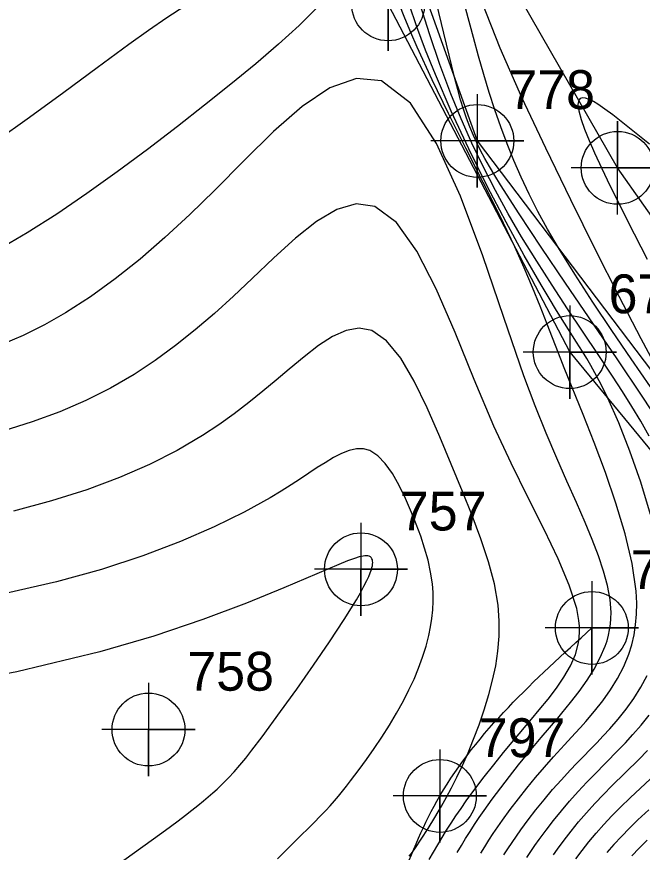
# Model space of a CAD drawing. Extents: x 2602990 to 2605851, y 618069 to 619180.
# Drawn here: x 2604025.2 to 2604065.5, y 618330.3 to 618384.1 of the extents above; entities that cross this region are included whole.
import ezdxf

# ---------------------------------------------------------------- set-up
doc = ezdxf.new("R2010")
doc.units = 0
for name, color, linetype in [('DTM Contours Major', 7, 'Continuous'), ('DTM Contours Minor', 7, 'Continuous'), ('Exist DTM Breakline', 7, 'Continuous'), ('Exist DTM Breakline Cogo Number', 7, 'Continuous'), ('Exist DTM Breakline Cogo Point CELL', 7, 'Continuous'), ('Exist DTM Crownline', 7, 'Continuous'), ('Exist DTM Regular Point CELL', 7, 'Continuous'), ('Exist DTM Regular Point Cogo Number', 7, 'Continuous'), ('Exist Roads EOP', 7, 'Continuous'), ('Exist Roads Soil', 7, 'Continuous'), ('Exist Roads Soil Cogo Point CELL', 7, 'Continuous')]:
    doc.layers.add(name, color=color, linetype=linetype)

# ---------------------------------------------------------------- blocks, each defined once
blk = doc.blocks.new('EXIST DTM BREAKLINE COGO POINT')
at = {"layer": 'Exist DTM Breakline Cogo Point CELL'}
blk.add_lwpolyline([(0, 0.06), (0, -0.06), (0, 0), (0.06, 0), (-0.06, 0)], dxfattribs=at)
blk.add_circle((0, 0), 0.0469, dxfattribs=at)
blk = doc.blocks.new('EXIST ROADS SOIL COGO POINT')
at = {"layer": 'Exist Roads Soil Cogo Point CELL'}
blk.add_lwpolyline([(0, -0.06), (0, 0.06), (0, 0), (0.06, 0), (-0.06, 0)], dxfattribs=at)
blk.add_circle((0, 0), 0.0469, dxfattribs=at)
blk = doc.blocks.new('EXIST DTM REGULAR POINT')
at = {"layer": 'Exist DTM Regular Point CELL'}
blk.add_lwpolyline([(0, 0.06), (0, -0.06), (0, 0), (0.06, 0), (-0.06, 0)], dxfattribs=at)
blk.add_circle((0, 0), 0.0469, dxfattribs=at)

msp = doc.modelspace()

# ---------------------------------------------------------------- linework, layer by layer
at = {"layer": 'DTM Contours Major'}
for points in [[(2604068.49, 618354.9), (2604067.64, 618356.313), (2604066.609, 618357.938), (2604065.495, 618359.635), (2604063.879, 618362.043), (2604060.557, 618366.918), (2604058.987, 618369.234), (2604057.568, 618371.368), (2604056.369, 618373.245), (2604056.002, 618373.847), (2604055.67, 618374.412), (2604055.37, 618374.944), (2604055.099, 618375.451), (2604054.856, 618375.938), (2604054.636, 618376.41), (2604054.401, 618376.969), (2604054.189, 618377.531), (2604053.995, 618378.109), (2604053.811, 618378.718), (2604053.629, 618379.373), (2604053.444, 618380.087), (2604053.077, 618381.583), (2604052.244, 618385.047)], [(2604059.778, 618330.125), (2604060.037, 618330.49), (2604060.464, 618331.065), (2604060.919, 618331.648), (2604061.401, 618332.237), (2604061.91, 618332.828), (2604062.442, 618333.419), (2604062.997, 618334.006), (2604063.552, 618334.569), (2604065.273, 618336.262), (2604065.846, 618336.843)]]:
    msp.add_lwpolyline(points, dxfattribs=at)
at = {"layer": 'DTM Contours Minor'}
for points in [[(2604066.032, 618360.231), (2604064.79, 618362.041), (2604063.538, 618363.875), (2604062.314, 618365.699), (2604061.155, 618367.481), (2604060.1, 618369.188), (2604059.407, 618370.381), (2604058.782, 618371.527), (2604058.218, 618372.638), (2604057.704, 618373.726), (2604057.235, 618374.802), (2604056.801, 618375.878), (2604056.395, 618376.964), (2604056.013, 618378.066), (2604055.649, 618379.188), (2604055.3, 618380.336), (2604054.961, 618381.513), (2604054.629, 618382.723), (2604053.868, 618385.603)], [(2604036.053, 618384.736), (2604034.908, 618383.994), (2604033.715, 618383.174), (2604032.466, 618382.283), (2604030.415, 618380.781), (2604028.265, 618379.189), (2604026.07, 618377.579), (2604023.884, 618376.02)], [(2604055.105, 618330.219), (2604055.365, 618330.642), (2604055.634, 618331.065), (2604055.914, 618331.49), (2604056.204, 618331.917), (2604056.507, 618332.349), (2604057.002, 618333.029), (2604057.525, 618333.717), (2604058.07, 618334.406), (2604058.633, 618335.091), (2604059.209, 618335.767), (2604059.794, 618336.427), (2604060.492, 618337.189), (2604061.188, 618337.942), (2604061.533, 618338.322), (2604061.876, 618338.707), (2604062.427, 618339.356), (2604062.957, 618340.03), (2604063.455, 618340.732), (2604063.908, 618341.466), (2604064.305, 618342.235), (2604064.635, 618343.041), (2604064.824, 618343.643), (2604064.971, 618344.269), (2604065.074, 618344.923), (2604065.131, 618345.607), (2604065.141, 618346.325), (2604065.102, 618347.079), (2604064.847, 618348.861), (2604064.399, 618350.773), (2604063.808, 618352.75), (2604063.126, 618354.732), (2604062.402, 618356.654), (2604061.689, 618358.454), (2604060.476, 618361.454), (2604060.251, 618362.021), (2604059.376, 618364.275), (2604058.921, 618365.436), (2604058.433, 618366.642), (2604057.896, 618367.908), (2604057.294, 618369.252), (2604056.335, 618371.263), (2604055.271, 618373.398), (2604054.154, 618375.605), (2604053.037, 618377.826), (2604051.971, 618380.008), (2604051.008, 618382.096), (2604050.597, 618383.05), (2604050.217, 618383.978), (2604049.864, 618384.888)], [(2604066.027, 618352.034), (2604065.409, 618354.099), (2604064.71, 618356.091), (2604063.983, 618357.923), (2604063.281, 618359.509), (2604062.997, 618360.098), (2604062.724, 618360.636), (2604062.457, 618361.135), (2604062.193, 618361.605), (2604061.927, 618362.058), (2604061.656, 618362.504), (2604061.272, 618363.121), (2604059.986, 618365.158), (2604059.504, 618365.941), (2604058.99, 618366.799), (2604057.903, 618368.694), (2604056.733, 618370.838), (2604055.528, 618373.153), (2604054.337, 618375.562), (2604053.205, 618377.987), (2604052.183, 618380.35), (2604051.559, 618381.913), (2604051.001, 618383.415), (2604050.499, 618384.862)], [(2604065.941, 618357.059), (2604065.398, 618358.021), (2604064.824, 618358.98), (2604064.218, 618359.948), (2604063.58, 618360.935), (2604062.658, 618362.328), (2604060.699, 618365.256), (2604059.698, 618366.778), (2604058.705, 618368.33), (2604057.738, 618369.904), (2604056.879, 618371.379), (2604056.058, 618372.872), (2604055.277, 618374.386), (2604054.537, 618375.925), (2604053.839, 618377.493), (2604053.183, 618379.094), (2604052.482, 618380.975), (2604051.826, 618382.895), (2604051.203, 618384.843)], [(2604055.172, 618384.99), (2604056.327, 618382.057), (2604057.731, 618378.888), (2604059.267, 618375.623), (2604060.88, 618372.29), (2604062.469, 618369.08), (2604063.993, 618366.075), (2604065.412, 618363.352), (2604066.684, 618360.992)], [(2604044.54, 618384.616), (2604043.409, 618383.497), (2604042.093, 618382.297), (2604040.623, 618381.032), (2604039.027, 618379.716), (2604037.336, 618378.365), (2604035.579, 618376.993), (2604033.656, 618375.522), (2604031.711, 618374.074), (2604029.761, 618372.677), (2604027.825, 618371.36), (2604025.923, 618370.152), (2604024.072, 618369.081)], [(2604053.595, 618330.28), (2604053.859, 618330.725), (2604054.132, 618331.169), (2604054.414, 618331.615), (2604054.706, 618332.063), (2604055.01, 618332.515), (2604055.327, 618332.973), (2604055.845, 618333.697), (2604056.391, 618334.431), (2604056.958, 618335.17), (2604057.54, 618335.908), (2604058.133, 618336.638), (2604058.996, 618337.67), (2604060.057, 618338.915), (2604060.32, 618339.228), (2604060.889, 618339.924), (2604061.436, 618340.633), (2604061.946, 618341.352), (2604062.406, 618342.08), (2604062.801, 618342.814), (2604063.115, 618343.553), (2604063.232, 618343.903), (2604063.328, 618344.255), (2604063.402, 618344.61), (2604063.453, 618344.97), (2604063.483, 618345.336), (2604063.49, 618345.708), (2604063.426, 618346.555), (2604063.263, 618347.446), (2604063.01, 618348.383), (2604062.678, 618349.371), (2604062.277, 618350.412), (2604061.819, 618351.509), (2604061.258, 618352.792), (2604060.647, 618354.166), (2604059.995, 618355.651), (2604059.31, 618357.265), (2604058.601, 618359.027), (2604057.874, 618360.957), (2604056.582, 618364.701), (2604055.236, 618368.668), (2604053.806, 618372.516), (2604052.264, 618375.903), (2604050.58, 618378.488), (2604048.725, 618379.927), (2604047.114, 618380.085), (2604045.4, 618379.477), (2604043.607, 618378.279), (2604041.758, 618376.666), (2604039.877, 618374.815), (2604037.989, 618372.901), (2604036.379, 618371.327), (2604034.776, 618369.845), (2604033.179, 618368.463), (2604031.582, 618367.188), (2604029.983, 618366.03), (2604028.379, 618364.997), (2604027.022, 618364.229), (2604025.646, 618363.547), (2604024.238, 618362.943)], [(2604065.972, 618375.864), (2604065.322, 618376.365), (2604063.596, 618377.744), (2604063.101, 618378.119), (2604062.651, 618378.429), (2604062.354, 618378.606), (2604062.087, 618378.737), (2604061.854, 618378.817), (2604061.661, 618378.84), (2604061.511, 618378.801), (2604061.412, 618378.695), (2604061.362, 618378.413), (2604061.416, 618377.993), (2604061.561, 618377.454), (2604061.785, 618376.815), (2604062.074, 618376.094), (2604062.416, 618375.309), (2604062.891, 618374.282), (2604063.416, 618373.197), (2604063.982, 618372.064), (2604064.578, 618370.891), (2604065.823, 618368.467)], [(2604051.789, 618329.813), (2604052.057, 618330.295), (2604052.333, 618330.771), (2604052.612, 618331.236), (2604052.9, 618331.701), (2604053.199, 618332.166), (2604053.51, 618332.635), (2604053.835, 618333.109), (2604054.175, 618333.589), (2604054.734, 618334.352), (2604055.325, 618335.13), (2604055.942, 618335.916), (2604056.578, 618336.707), (2604057.226, 618337.495), (2604058.377, 618338.862), (2604058.87, 618339.448), (2604059.44, 618340.142), (2604059.978, 618340.844), (2604060.463, 618341.556), (2604060.875, 618342.28), (2604061.193, 618343.018), (2604061.394, 618343.771), (2604061.442, 618344.117), (2604061.462, 618344.468), (2604061.456, 618344.827), (2604061.423, 618345.197), (2604061.364, 618345.58), (2604061.279, 618345.978), (2604060.802, 618347.475), (2604060.083, 618349.169), (2604059.181, 618351.049), (2604058.154, 618353.106), (2604057.06, 618355.329), (2604055.958, 618357.71), (2604054.689, 618360.715), (2604053.46, 618363.73), (2604052.238, 618366.552), (2604050.99, 618368.981), (2604049.684, 618370.816), (2604048.289, 618371.855), (2604047.097, 618372.014), (2604045.839, 618371.652), (2604044.528, 618370.88), (2604043.176, 618369.808), (2604041.794, 618368.548), (2604040.395, 618367.209), (2604039.188, 618366.073), (2604037.969, 618364.969), (2604036.729, 618363.906), (2604035.461, 618362.892), (2604034.155, 618361.935), (2604032.805, 618361.043), (2604031.284, 618360.16), (2604029.689, 618359.358), (2604028.009, 618358.633), (2604026.233, 618357.98), (2604024.35, 618357.395)], [(2604050.508, 618330.028), (2604050.71, 618330.299), (2604050.903, 618330.572), (2604051.274, 618331.124), (2604051.713, 618331.811), (2604052.145, 618332.519), (2604052.578, 618333.26), (2604052.898, 618333.829), (2604053.227, 618334.442), (2604053.57, 618335.12), (2604053.925, 618335.868), (2604054.287, 618336.688), (2604054.649, 618337.568), (2604055, 618338.494), (2604055.33, 618339.456), (2604055.63, 618340.44), (2604055.871, 618341.359), (2604056.068, 618342.289), (2604056.212, 618343.234), (2604056.291, 618344.198), (2604056.297, 618345.183), (2604056.22, 618346.193), (2604055.981, 618347.566), (2604055.606, 618348.986), (2604055.12, 618350.449), (2604054.552, 618351.956), (2604053.926, 618353.502), (2604052.474, 618357.012), (2604051.662, 618358.887), (2604050.827, 618360.611), (2604049.959, 618362.082), (2604049.05, 618363.2), (2604048.09, 618363.861), (2604047.284, 618364.012), (2604046.444, 618363.864), (2604045.571, 618363.472), (2604044.668, 618362.892), (2604043.738, 618362.176), (2604042.784, 618361.381), (2604041.946, 618360.672), (2604041.083, 618359.952), (2604040.186, 618359.227), (2604039.246, 618358.506), (2604038.254, 618357.795), (2604037.202, 618357.101), (2604035.57, 618356.146), (2604033.788, 618355.245), (2604031.85, 618354.401), (2604029.75, 618353.618), (2604027.48, 618352.899), (2604025.035, 618352.247)], [(2604042.014, 618329.873), (2604043.254, 618331.076), (2604044.293, 618332.107), (2604044.859, 618332.688), (2604045.136, 618332.982), (2604045.41, 618333.283), (2604045.683, 618333.592), (2604045.943, 618333.897), (2604046.204, 618334.213), (2604046.467, 618334.54), (2604046.732, 618334.881), (2604047.276, 618335.603), (2604047.758, 618336.266), (2604048.249, 618336.968), (2604048.74, 618337.702), (2604049.224, 618338.463), (2604049.69, 618339.244), (2604050.131, 618340.039), (2604050.485, 618340.734), (2604050.811, 618341.433), (2604051.104, 618342.134), (2604051.364, 618342.837), (2604051.586, 618343.541), (2604051.769, 618344.242), (2604051.882, 618344.791), (2604051.967, 618345.34), (2604052.023, 618345.89), (2604052.046, 618346.443), (2604052.037, 618347.001), (2604051.992, 618347.566), (2604051.879, 618348.321), (2604051.711, 618349.085), (2604051.495, 618349.855), (2604051.24, 618350.627), (2604050.954, 618351.396), (2604050.646, 618352.158), (2604050.257, 618353.049), (2604049.847, 618353.892), (2604049.415, 618354.655), (2604048.959, 618355.305), (2604048.478, 618355.809), (2604047.972, 618356.135), (2604047.549, 618356.252), (2604047.106, 618356.249), (2604046.641, 618356.144), (2604046.151, 618355.95), (2604045.633, 618355.682), (2604045.085, 618355.355), (2604044.588, 618355.039), (2604043.5, 618354.325), (2604042.898, 618353.934), (2604042.251, 618353.527), (2604041.551, 618353.107), (2604039.876, 618352.182), (2604037.948, 618351.237), (2604035.771, 618350.293), (2604033.35, 618349.371), (2604030.69, 618348.494), (2604027.793, 618347.682), (2604023.36, 618346.683)], [(2604032.143, 618329.786), (2604034.587, 618331.531), (2604035.136, 618331.935), (2604035.639, 618332.313), (2604036.099, 618332.665), (2604036.519, 618332.994), (2604036.903, 618333.301), (2604037.254, 618333.59), (2604037.572, 618333.858), (2604037.864, 618334.112), (2604038.136, 618334.357), (2604038.39, 618334.596), (2604038.631, 618334.832), (2604038.863, 618335.069), (2604039.229, 618335.463), (2604039.596, 618335.885), (2604039.979, 618336.351), (2604040.372, 618336.852), (2604041.028, 618337.719), (2604042.217, 618339.339), (2604043.259, 618340.791), (2604044.331, 618342.318), (2604045.371, 618343.839), (2604046.315, 618345.272), (2604047.101, 618346.538), (2604047.364, 618346.992), (2604047.59, 618347.405), (2604047.777, 618347.776), (2604047.897, 618348.037), (2604047.994, 618348.274), (2604048.067, 618348.486), (2604048.103, 618348.613), (2604048.128, 618348.73), (2604048.144, 618348.837), (2604048.15, 618348.935), (2604048.147, 618349.022), (2604048.133, 618349.1), (2604048.104, 618349.18), (2604048.061, 618349.246), (2604048.004, 618349.297), (2604047.931, 618349.335), (2604047.842, 618349.358), (2604047.737, 618349.366), (2604047.641, 618349.361), (2604047.535, 618349.348), (2604047.417, 618349.325), (2604047.287, 618349.292), (2604046.989, 618349.201), (2604046.528, 618349.032), (2604045.972, 618348.806), (2604042.432, 618347.295), (2604040.022, 618346.313), (2604037.227, 618345.26), (2604034.075, 618344.194), (2604030.599, 618343.175), (2604025.247, 618341.906), (2604019.592, 618340.847)], [(2604056.599, 618330.113), (2604056.854, 618330.514), (2604057.12, 618330.916), (2604057.396, 618331.32), (2604057.684, 618331.728), (2604058.158, 618332.371), (2604058.659, 618333.019), (2604059.184, 618333.669), (2604059.73, 618334.316), (2604060.294, 618334.954), (2604060.87, 618335.579), (2604061.292, 618336.021), (2604062.57, 618337.328), (2604062.993, 618337.771), (2604063.41, 618338.224), (2604063.951, 618338.845), (2604064.471, 618339.496), (2604064.961, 618340.18), (2604065.414, 618340.902), (2604065.82, 618341.666)], [(2604058.075, 618329.958), (2604058.327, 618330.338), (2604058.588, 618330.721), (2604058.862, 618331.107), (2604059.312, 618331.716), (2604059.79, 618332.332), (2604060.294, 618332.952), (2604060.821, 618333.572), (2604061.368, 618334.187), (2604061.934, 618334.795), (2604062.423, 618335.3), (2604063.917, 618336.81), (2604064.412, 618337.326), (2604064.899, 618337.856), (2604065.427, 618338.466), (2604065.937, 618339.102)], [(2604061.223, 618329.868), (2604061.63, 618330.406), (2604062.067, 618330.953), (2604062.534, 618331.506), (2604063.029, 618332.064), (2604063.551, 618332.623), (2604064.1, 618333.183), (2604064.726, 618333.791), (2604066.029, 618335.016)], [(2604065.918, 618333.013), (2604065.219, 618332.365), (2604064.674, 618331.834), (2604064.16, 618331.306), (2604063.677, 618330.782), (2604063.225, 618330.263)], [(2604065.809, 618331.055), (2604065.303, 618330.557), (2604064.83, 618330.065)]]:
    msp.add_lwpolyline(points, dxfattribs=at)
at = {"layer": 'Exist DTM Breakline'}
for points in [[(2603980.961, 618482.81), (2603991.317, 618481.91), (2604021.685, 618480.962), (2604022.58, 618472.591), (2604032.688, 618438.475), (2604040.417, 618418.201), (2604044.397, 618407.821), (2604049.306, 618391.648), (2604054.884, 618376.066), (2604069.726, 618356.495), (2604081.437, 618334.021), (2604077.048, 618321.258), (2604071.244, 618308.511), (2604061.122, 618272.322)], [(2604043.777, 618402.822), (2604049.145, 618384.857), (2604060.833, 618362.476), (2604072.196, 618348.705)]]:
    msp.add_lwpolyline(points, dxfattribs=at)
for points in [[(2604056.195, 618608.101), (2604070.612, 618564.846), (2604060.948, 618498.617), (2604052.223, 618447.183), (2604051.568, 618445.166), (2604051.779, 618438.355), (2604056.316, 618420.051), (2604056.045, 618414.227), (2604060.112, 618404.174), (2604065.814, 618393.977), (2604079.591, 618374.932), (2604102.645, 618354.376), (2604129.573, 618330.438), (2604185.644, 618288.739), (2604229.181, 618260.22), (2604259.941, 618240.43), (2604275.412, 618231.212), (2604276.014, 618212.47)], [(2604037.192, 618289.624), (2604039.79, 618306.122), (2604047.678, 618322.498), (2604052.475, 618333.909), (2604062.255, 618344.723)]]:
    msp.add_spline(points, degree=3, dxfattribs=at)
at = {"layer": 'Exist DTM Crownline'}
msp.add_spline([(2603233.488, 618380.754), (2603285.185, 618400.095), (2603335.457, 618418.629), (2603390.812, 618439.069), (2603440.087, 618457.325), (2603493.996, 618477.231), (2603542.655, 618495.301), (2603600.808, 618516.867), (2603653.659, 618536.362), (2603706.222, 618555.742), (2603764.811, 618577.593), (2603823.52, 618599.847), (2603878.564, 618620.56), (2603937.951, 618643.078), (2603997.369, 618665.789), (2604036.209, 618680.665), (2604055.311, 618688.017)], degree=3, dxfattribs=at)
at = {"layer": 'Exist Roads EOP'}
msp.add_spline([(2604034.633, 618668.486), (2603984.89, 618650.123), (2603936.767, 618631.654), (2603888.195, 618613.335), (2603837.766, 618594.258), (2603782.918, 618573.705), (2603731.939, 618554.39), (2603671.126, 618532.171), (2603621.822, 618514.106), (2603561.545, 618491.877), (2603506.421, 618471.293), (2603452.163, 618451.33), (2603398.364, 618431.316), (2603341.431, 618410.355), (2603281.65, 618388.199), (2603223.033, 618366.475), (2603185.717, 618352.612)], degree=3, dxfattribs=at)
at = {"layer": 'Exist Roads Soil'}
msp.add_lwpolyline([(2604083.916, 618350.806), (2604072.391, 618362.329), (2604063.917, 618374.331), (2604054.038, 618391.541), (2604046.708, 618408.782), (2604043.031, 618423.302), (2604039.099, 618441.937)], dxfattribs=at)

# ---------------------------------------------------------------- block references
at = {"layer": 'Exist DTM Breakline Cogo Point CELL', "xscale": 50, "yscale": 50}
for p in [(2604049.145, 618384.857), (2604054.884, 618376.066), (2604060.833, 618362.476), (2604062.255, 618344.723), (2604052.475, 618333.909)]:
    msp.add_blockref('EXIST DTM BREAKLINE COGO POINT', p, dxfattribs=at)
at = {"layer": 'Exist DTM Regular Point CELL', "xscale": 50, "yscale": 50}
for p in [(2604047.396, 618348.496), (2604033.72, 618338.184)]:
    msp.add_blockref('EXIST DTM REGULAR POINT', p, dxfattribs=at)
at = {"layer": 'Exist Roads Soil Cogo Point CELL', "xscale": 50, "yscale": 50}
msp.add_blockref('EXIST ROADS SOIL COGO POINT', (2604063.917, 618374.331), dxfattribs=at)

# ---------------------------------------------------------------- texts
at = {"layer": 'Exist DTM Breakline Cogo Number'}
for s, p in [('778', (2604056.878, 618378.12)), ('671', (2604063.333, 618364.976)), ('798', (2604064.755, 618347.223)), ('797', (2604054.975, 618336.409))]:
    msp.add_text(s, height=2.5, dxfattribs=at).set_placement(p)
at = {"layer": 'Exist DTM Regular Point Cogo Number'}
for s, p in [('757', (2604049.896, 618350.996)), ('758', (2604036.22, 618340.684))]:
    msp.add_text(s, height=2.5, dxfattribs=at).set_placement(p)

doc.saveas('drawing.dxf')
